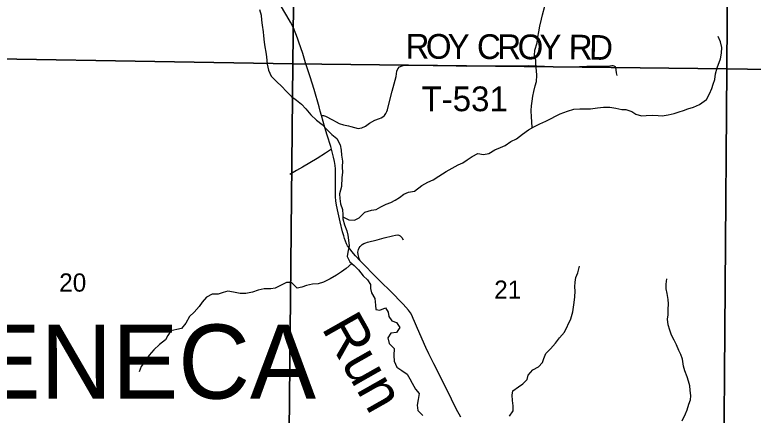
# Model space of a CAD drawing. Extents: x 0 to 191, y 0 to 55.
# Drawn here: x 144.211 to 145.059, y 21.946 to 22.406 of the extents above; entities that cross this region are included whole.
import ezdxf

# ---------------------------------------------------------------- set-up
doc = ezdxf.new("R2010")
doc.units = 0
for name, color, linetype in [('GM_X_Corporation', 7, 'Continuous'), ('GM_X_Minor_River', 7, 'Continuous'), ('GM_X_Minor_River_Text', 7, 'Continuous'), ('GM_X_Section_Text', 7, 'Continuous'), ('GM_X_State_Route', 7, 'Continuous'), ('GM_X_Township_Road', 7, 'Continuous'), ('GM_X_Township_Road_Text', 7, 'Continuous'), ('GM_X_Township_Text', 7, 'Continuous')]:
    doc.layers.add(name, color=color, linetype=linetype)

msp = doc.modelspace()

# ---------------------------------------------------------------- linework, layer by layer
at = {"layer": 'GM_X_Corporation'}
for points in [[(144.03613, 22.86315), (144.5357, 22.85387), (144.53007, 22.3498), (144.03127, 22.35852)], [(144.5357, 22.85387), (145.03203, 22.84664), (145.02884, 22.34411), (144.53007, 22.3498)], [(145.03203, 22.84664), (145.53082, 22.83943), (145.52915, 22.33635), (145.02884, 22.34411)], [(144.53007, 22.3498), (144.52512, 21.85042), (144.02463, 21.85779), (144.03127, 22.35852)], [(144.53007, 22.3498), (145.02884, 22.34411), (145.02504, 21.84324), (144.52512, 21.85042)], [(145.02884, 22.34411), (145.52915, 22.33635), (145.52496, 21.8368), (145.02504, 21.84324)]]:
    msp.add_lwpolyline(points, close=True, dxfattribs=at)
at = {"layer": 'GM_X_Minor_River'}
for points in [[(144.49189, 22.41259), (144.49363, 22.40596), (144.49404, 22.40027)], [(144.80485, 22.27645), (144.80445, 22.28378), (144.80442, 22.28852), (144.80381, 22.29648), (144.80435, 22.30179), (144.80489, 22.30692), (144.80562, 22.31299), (144.8071, 22.31812), (144.80858, 22.32457), (144.81007, 22.3297), (144.81022, 22.33653), (144.80981, 22.34222), (144.8094, 22.34771), (144.80918, 22.35435), (144.80764, 22.35965), (144.80817, 22.36553), (144.81059, 22.37427), (144.81169, 22.38054), (144.81279, 22.38661), (144.81389, 22.39344), (144.81593, 22.40142), (144.81704, 22.40617), (144.81964, 22.41642)], [(144.49404, 22.40027), (144.49483, 22.39421), (144.496, 22.38682), (144.49622, 22.38208), (144.49701, 22.37488), (144.49799, 22.36958), (144.49897, 22.36332), (144.49994, 22.35802), (144.50056, 22.34968), (144.50211, 22.34286), (144.50499, 22.33567), (144.51127, 22.32964), (144.51736, 22.3238), (144.5225, 22.31852), (144.52841, 22.3123), (144.5343, 22.30835), (144.54, 22.30345), (144.54495, 22.29836), (144.55086, 22.29138), (144.55733, 22.28516), (144.5638, 22.28008), (144.56989, 22.27367), (144.57484, 22.26877), (144.58074, 22.26406), (144.58437, 22.25707), (144.58554, 22.25082), (144.58595, 22.24494), (144.58694, 22.23793), (144.58678, 22.23167), (144.5872, 22.22523), (144.58647, 22.21934), (144.58577, 22.20899)], [(144.67836, 22.21008), (144.68515, 22.21386), (144.69139, 22.21674), (144.6978, 22.22095), (144.7061, 22.22612), (144.71328, 22.23014), (144.71989, 22.23397), (144.72537, 22.23609), (144.73027, 22.23973), (144.73612, 22.24336), (144.74273, 22.24701), (144.74898, 22.2459), (144.75522, 22.24689), (144.76202, 22.2511), (144.76882, 22.25399), (144.77411, 22.2561), (144.78033, 22.26088), (144.78713, 22.26395), (144.79373, 22.2693), (144.80071, 22.27408), (144.80675, 22.27753), (144.81374, 22.28118), (144.82073, 22.28425), (144.82621, 22.28675), (144.83243, 22.2902), (144.83735, 22.2925), (144.84566, 22.2954), (144.85303, 22.29772), (144.85966, 22.29832), (144.86515, 22.29835), (144.87197, 22.29821), (144.8801, 22.29958), (144.88691, 22.30019), (144.8943, 22.30004), (144.90131, 22.29895), (144.90794, 22.29766), (144.91268, 22.2973), (144.91951, 22.29507), (144.92426, 22.29225), (144.93052, 22.2902), (144.93582, 22.29042), (144.9432, 22.29084), (144.94964, 22.2905), (144.95456, 22.29034), (144.96119, 22.29133), (144.96818, 22.29308), (144.97385, 22.29463), (144.97877, 22.29636), (144.98387, 22.2981), (144.99049, 22.30003), (144.9971, 22.30311), (145.00521, 22.30903), (145.00896, 22.31531), (145.01139, 22.32158), (145.01307, 22.32671), (145.01474, 22.33203), (145.01584, 22.3383), (145.0177, 22.34532), (145.02143, 22.35559), (145.02272, 22.36204), (145.02288, 22.36868), (145.02133, 22.37512), (145.01864, 22.38155)], [(144.58577, 22.20899), (144.58372, 22.20045), (144.58396, 22.19514), (144.58478, 22.18908), (144.58712, 22.18247), (144.58737, 22.17641), (144.58742, 22.17167), (144.58957, 22.16487), (144.59191, 22.15806), (144.5931, 22.15315), (144.5941, 22.14747), (144.59493, 22.14084), (144.59311, 22.13362), (144.5924, 22.12849), (144.59549, 22.12246), (144.60046, 22.11814), (144.60544, 22.11308), (144.61081, 22.10631), (144.61597, 22.10162), (144.61924, 22.09653), (144.61929, 22.09179), (144.62028, 22.08668), (144.62414, 22.08028), (144.62497, 22.07251), (144.6254, 22.06778), (144.63014, 22.06688), (144.63636, 22.0696), (144.63964, 22.06451), (144.64044, 22.05959), (144.6439, 22.05469), (144.64922, 22.05266), (144.65307, 22.04683), (144.64915, 22.0411), (144.64253, 22.04065), (144.63918, 22.03512), (144.64057, 22.02849), (144.64631, 22.02268), (144.6462, 22.0149), (144.64646, 22.00846), (144.64956, 22.00147), (144.65527, 21.99774), (144.66138, 21.99344), (144.66465, 21.98798), (144.66698, 21.98288), (144.67083, 21.97628), (144.67505, 21.97121), (144.67417, 21.96418), (144.67272, 21.95772), (144.67373, 21.95147), (144.67947, 21.94604)], [(144.58739, 22.17432), (144.59444, 22.1706), (144.60107, 22.17029), (144.60615, 22.173), (144.6129, 22.17951), (144.62045, 22.18168), (144.62574, 22.18268), (144.6312, 22.18558), (144.63723, 22.18867), (144.64251, 22.19044), (144.6476, 22.19333), (144.65249, 22.19642), (144.65775, 22.20026), (144.66303, 22.2024), (144.66983, 22.20361), (144.67836, 22.21008)], [(144.59785, 22.12042), (144.59122, 22.11464), (144.58577, 22.11079), (144.58013, 22.10713), (144.57297, 22.10288), (144.56544, 22.09901), (144.55902, 22.09705), (144.55259, 22.09661), (144.5456, 22.09521), (144.54032, 22.09345), (144.53484, 22.09206), (144.52852, 22.09863), (144.52265, 22.09876), (144.51757, 22.09606), (144.50965, 22.09218), (144.50474, 22.09137), (144.49716, 22.09148), (144.49037, 22.08971), (144.48357, 22.08755), (144.47601, 22.08615), (144.46939, 22.08589), (144.46198, 22.08771), (144.45535, 22.08858), (144.45006, 22.08739), (144.44421, 22.08544), (144.4374, 22.08517), (144.4308, 22.08188), (144.42575, 22.07614), (144.42258, 22.07099), (144.41678, 22.06448), (144.41115, 22.05949), (144.40706, 22.05187), (144.4022, 22.04594), (144.39672, 22.04455), (144.38992, 22.04334), (144.38657, 22.03781), (144.38359, 22.03266), (144.37702, 22.02728), (144.37045, 22.02134), (144.36502, 22.01502), (144.36036, 22.00834), (144.35587, 22.00222), (144.35348, 21.99613)], [(144.77907, 21.94497), (144.78336, 21.95108), (144.78311, 21.95695), (144.78248, 21.9632), (144.78223, 21.96927), (144.78293, 21.97439), (144.78933, 21.97863), (144.79422, 21.98209), (144.79909, 21.98707), (144.80036, 21.9922), (144.80579, 21.99852), (144.81219, 22.00162), (144.81688, 22.00659), (144.81853, 22.01154), (144.82074, 22.01706), (144.82599, 22.02261), (144.83198, 22.02912), (144.83628, 22.03504), (144.84208, 22.04155), (144.8495, 22.05679), (144.85169, 22.06496), (144.85257, 22.07047), (144.85309, 22.0756), (144.85397, 22.08224), (144.85447, 22.08869), (144.85385, 22.09362), (144.85437, 22.09912), (144.85526, 22.10444), (144.85747, 22.10996), (144.85929, 22.11737)], [(144.97736, 21.93958), (144.98106, 21.94777), (144.98309, 21.95254), (144.98492, 21.959), (144.98676, 21.96376), (144.98728, 21.96851), (144.98665, 21.97494), (144.98603, 21.97987), (144.98465, 21.98516), (144.98308, 21.99046), (144.98055, 21.99707), (144.9788, 22.00255), (144.97777, 22.0105), (144.97582, 22.01579), (144.97369, 22.0207), (144.97078, 22.02711), (144.96808, 22.03258), (144.96499, 22.03805), (144.96303, 22.0441), (144.96127, 22.04996), (144.96045, 22.0564), (144.96115, 22.06171), (144.96147, 22.06759), (144.96178, 22.07423), (144.96135, 22.07935), (144.95996, 22.08597), (144.95895, 22.09146), (144.9589, 22.09677), (144.9596, 22.10284)]]:
    msp.add_lwpolyline(points, dxfattribs=at)
at = {"layer": 'GM_X_State_Route'}
msp.add_lwpolyline([(144.72314, 21.94396), (144.71776, 21.95367), (144.71225, 21.96477), (144.69867, 21.99267), (144.6921, 22.00523), (144.68627, 22.01665), (144.68268, 22.02416), (144.67322, 22.04569), (144.67, 22.05381), (144.66841, 22.05744), (144.66665, 22.06119), (144.66514, 22.0638), (144.66274, 22.06706), (144.65698, 22.07375), (144.64214, 22.0886), (144.63112, 22.09953), (144.62774, 22.10296), (144.60747, 22.12343), (144.602, 22.12919), (144.59784, 22.1342), (144.59462, 22.13836), (144.59303, 22.14089), (144.59185, 22.14314), (144.59062, 22.14603), (144.5894, 22.14909), (144.5885, 22.15227), (144.5872, 22.15704), (144.58446, 22.16855), (144.58218, 22.17858), (144.58026, 22.18759), (144.57953, 22.19265), (144.57908, 22.1971), (144.57896, 22.20183), (144.57892, 22.20942), (144.57904, 22.21541), (144.57912, 22.22488), (144.57887, 22.22932), (144.57851, 22.23303), (144.57773, 22.23785), (144.57688, 22.2427), (144.57618, 22.24568), (144.57439, 22.25176), (144.57353, 22.25498), (144.56953, 22.26803), (144.56692, 22.27688), (144.56284, 22.2905), (144.56158, 22.29552), (144.56011, 22.30074), (144.5544, 22.32048), (144.54987, 22.33505), (144.54457, 22.35108), (144.54135, 22.36168), (144.53698, 22.37469), (144.53548, 22.37946), (144.5334, 22.38452), (144.5307, 22.39121), (144.5272, 22.39802), (144.52312, 22.4052), (144.51467, 22.41923)], dxfattribs=at)
at = {"layer": 'GM_X_Township_Road'}
for points in [[(144.56284, 22.2905), (144.56529, 22.2905), (144.56758, 22.28993), (144.57545, 22.28561), (144.57981, 22.28316), (144.58332, 22.28133), (144.58829, 22.27976), (144.59381, 22.27881), (144.59686, 22.27814), (144.60105, 22.27681), (144.60519, 22.27576), (144.60719, 22.2759), (144.60914, 22.27643), (144.61352, 22.27847), (144.61814, 22.28166), (144.62414, 22.28519), (144.62943, 22.28714), (144.63171, 22.28805), (144.63357, 22.28905), (144.63533, 22.29076), (144.63695, 22.29285), (144.63805, 22.29504), (144.63871, 22.29728), (144.64086, 22.305), (144.64419, 22.31847), (144.64862, 22.33543), (144.64971, 22.34147), (144.65076, 22.34438), (144.65271, 22.34666), (144.65547, 22.34781), (144.65828, 22.34833), (144.67843, 22.34828), (144.69124, 22.34804), (144.70624, 22.34809), (144.72923, 22.34728), (144.74647, 22.34766), (144.76404, 22.34766), (144.78685, 22.34752), (144.80138, 22.3479), (144.82857, 22.34709), (144.84257, 22.34652), (144.85061, 22.34642), (144.86795, 22.34719), (144.88504, 22.34733), (144.89152, 22.34742), (144.89671, 22.34804), (144.89785, 22.34804), (144.89904, 22.34776), (144.90028, 22.34704), (144.90085, 22.34562), (144.90114, 22.34314), (144.90147, 22.33962), (144.90218, 22.33662)], [(144.57439, 22.25176), (144.56755, 22.24716), (144.55786, 22.24111), (144.54122, 22.23113), (144.5344, 22.22724), (144.52644, 22.22296)], [(144.60747, 22.12343), (144.60628, 22.12645), (144.60501, 22.13083), (144.60486, 22.13367), (144.60555, 22.13677), (144.60624, 22.13853), (144.60739, 22.1402), (144.60963, 22.14236), (144.61175, 22.1435), (144.61375, 22.14424), (144.61599, 22.14489), (144.62709, 22.14774), (144.63512, 22.14999), (144.6446, 22.15239), (144.64788, 22.15317), (144.65084, 22.15334), (144.652, 22.15306), (144.6532, 22.15239), (144.65517, 22.15028), (144.65697, 22.14756)]]:
    msp.add_lwpolyline(points, dxfattribs=at)

# ---------------------------------------------------------------- texts
at = {"layer": 'GM_X_Minor_River_Text'}
msp.add_text('Run', height=0.047339, rotation=299.52273, dxfattribs=at).set_placement((144.56248, 22.04635))
at = {"layer": 'GM_X_Section_Text'}
for s, p in [('20', (144.26157, 22.0882)), ('21', (144.76137, 22.08003))]:
    msp.add_text(s, height=0.020928, rotation=0.00001, dxfattribs=at).set_placement(p)
at = {"layer": 'GM_X_Township_Road_Text'}
for s, height, rotation, p in [('R', 0.02841, 359.68777, (144.65945, 22.35602)), ('O', 0.02841, 359.68671, (144.68278, 22.35589)), ('Y', 0.02841, 359.69211, (144.70778, 22.35575)), ('C', 0.02841, 359.68777, (144.74153, 22.35557)), ('R', 0.02841, 359.68777, (144.76487, 22.35544)), ('O', 0.02841, 359.68671, (144.7882, 22.35532)), ('Y', 0.02841, 359.68671, (144.8132, 22.35518)), ('R', 0.02841, 359.67215, (144.84695, 22.355)), ('D', 0.02841, 358.48806, (144.87012, 22.35487)), ('T-531', 0.028409, 0.00001, (144.67782, 22.29553))]:
    msp.add_text(s, height=height, rotation=rotation, dxfattribs=at).set_placement(p)
at = {"layer": 'GM_X_Township_Text'}
msp.add_text('SENECA', height=0.085227, rotation=0.00001, dxfattribs=at).set_placement((144.08808, 21.96519))

doc.saveas('drawing.dxf')
